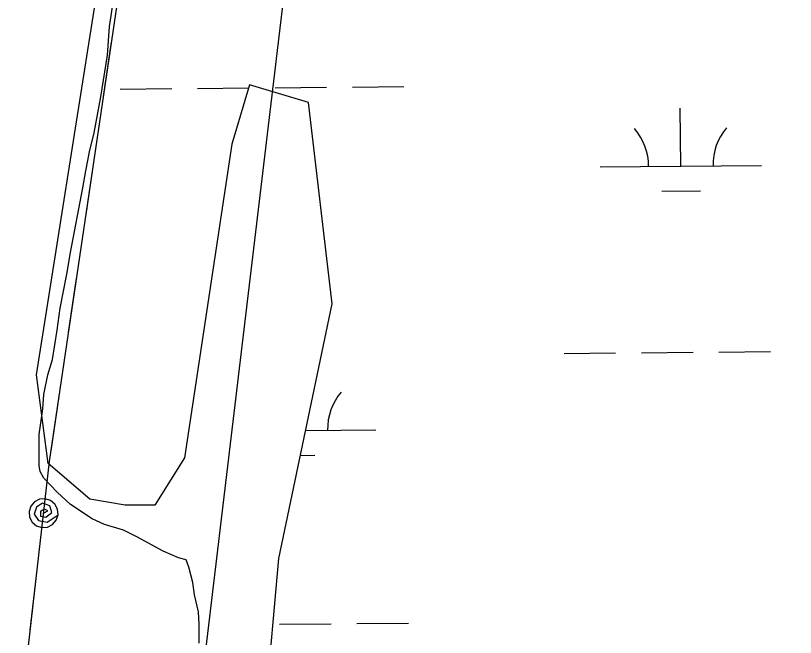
# Model space of a CAD drawing. Extents: x 3567028 to 3605064, y 510945 to 536587.
# Drawn here: x 3593330.9 to 3593814.6, y 527471 to 527856.5 of the extents above; entities that cross this region are included whole.
import ezdxf

# ---------------------------------------------------------------- set-up
doc = ezdxf.new("R2010")
doc.units = 0
for name, color, linetype in [('V-SITE-VEGE', 7, 'Continuous'), ('V-UTIL-LINE', 7, 'Continuous'), ('V-WETL-SWMP', 7, 'Continuous')]:
    doc.layers.add(name, color=color, linetype=linetype)

msp = doc.modelspace()

# ---------------------------------------------------------------- linework, layer by layer
at = {"layer": 'V-SITE-VEGE'}
msp.add_lwpolyline([(3593444.81, 527467.43), (3593444.81, 527479.19), (3593444.23, 527486.83), (3593441.88, 527497.42), (3593440.71, 527505.06), (3593438.36, 527514.47), (3593436.6, 527519.17), (3593431.89, 527520.35), (3593422.49, 527524.47), (3593406.02, 527533.3), (3593397.8, 527537.42), (3593386.04, 527540.95), (3593378.4, 527544.48), (3593364.88, 527553.3), (3593356.65, 527560.95), (3593348.42, 527569.77), (3593346.07, 527573.89), (3593345.48, 527577.42), (3593345.49, 527596.82), (3593347.85, 527612.7), (3593348.44, 527621.51), (3593350.79, 527633.86), (3593353.74, 527643.27), (3593356.68, 527661.49), (3593358.45, 527675.02), (3593362.58, 527696.18), (3593364.93, 527709.7), (3593372.59, 527749.68), (3593374.36, 527760.27), (3593376.71, 527772.03), (3593379.66, 527783.79), (3593383.78, 527806.13), (3593387.91, 527832), (3593389.09, 527849.64), (3593394.99, 527887.85)], dxfattribs=at)
at = {"layer": 'V-UTIL-LINE'}
for points in [[(3594372.23, 534731.05), (3593797.63, 530374.56), (3593086.08, 524439.6)], [(3593288.96, 527030.41), (3593351.91, 527580.14), (3593411.85, 527984.79), (3593469.77, 528404.35), (3593516.65, 528807.05), (3593573.4, 529200.02), (3593783.65, 530442.05), (3593307.02, 530576.46), (3592877.9, 530706.44), (3592453.53, 530827.86), (3592087.56, 530933.09), (3591656.33, 531063.91), (3591245.75, 531186.07)], [(3593385.42, 527806.34), (3593390.4, 527839.98)], [(3593374.58, 527733.14), (3593379.56, 527766.78)], [(3593363.73, 527659.94), (3593368.71, 527693.58)], [(3593352.89, 527586.74), (3593357.87, 527620.38)], [(3593348.23, 527548.02), (3593350.77, 527549.38), (3593348.69, 527550.43), (3593346.31, 527549.08), (3593346.3, 527546.15), (3593349.65, 527545.6), (3593353.39, 527548.43), (3593352.07, 527552.48), (3593347.56, 527554.3), (3593343.83, 527551.64), (3593342.37, 527547.41), (3593345, 527543.37), (3593350.43, 527542.42), (3593357.17, 527547), (3593356.89, 527550.5), (3593355.28, 527553.62), (3593352.6, 527555.89), (3593349.26, 527556.97), (3593345.76, 527556.68), (3593342.63, 527555.07), (3593340.36, 527552.39), (3593339.29, 527549.05), (3593339.58, 527545.55), (3593341.19, 527542.43), (3593343.86, 527540.15), (3593347.21, 527539.08), (3593350.71, 527539.37), (3593353.83, 527540.98), (3593356.1, 527543.66), (3593357.17, 527547)], [(3593339.93, 527475.5), (3593343.8, 527509.28)]]:
    msp.add_lwpolyline(points, dxfattribs=at)
at = {"layer": 'V-WETL-SWMP'}
for p, q in [((3593343.8, 527633.76), (3593424.53, 528143.81)), ((3593395.78, 527810.96), (3593427.78, 527811.23)), ((3593443.78, 527811.37), (3593475.32, 527811.63)), ((3593475.9, 527813.56), (3593464.89, 527776.86)), ((3593512.6, 527802.55), (3593475.9, 527813.56)), ((3593491.78, 527811.77), (3593523.78, 527812.04)), ((3593539.78, 527812.18), (3593571.78, 527812.45)), ((3593527.27, 527677.79), (3593512.6, 527802.55)), ((3593743.51, 527763.15), (3593743.21, 527799.15)), ((3593464.89, 527776.86), (3593435.54, 527582.38)), ((3593693.52, 527762.73), (3593793.51, 527763.57)), ((3593731.65, 527747.62), (3593755.64, 527747.82)), ((3593494.25, 527520), (3593527.27, 527677.79)), ((3593671.08, 527647.1), (3593703.08, 527647.37)), ((3593719.08, 527647.51), (3593751.08, 527647.78)), ((3593767.08, 527647.91), (3593799.08, 527648.18)), ((3593351.14, 527578.71), (3593343.8, 527633.76)), ((3593510.85, 527599.32), (3593554.42, 527599.69)), ((3593507.62, 527583.86), (3593516.55, 527583.94)), ((3593435.54, 527582.38), (3593417.19, 527553.03)), ((3593376.83, 527556.7), (3593351.14, 527578.71)), ((3593398.84, 527553.03), (3593376.83, 527556.7)), ((3593417.19, 527553.03), (3593398.84, 527553.03)), ((3593479.57, 527358.55), (3593494.25, 527520)), ((3593494.59, 527479.11), (3593526.59, 527479.38)), ((3593542.59, 527479.51), (3593574.58, 527479.78))]:
    msp.add_line(p, q, dxfattribs=at)
for centre, start, end in [((3593798.75, 527764.09), 139.7115, 181.2552), ((3593688.27, 527763.16), 359.7115, 41.2552), ((3593559.65, 527600.21), 139.7115, 181.2552)]:
    msp.add_arc(centre, 35.25, start, end, dxfattribs=at)

doc.saveas('drawing.dxf')
